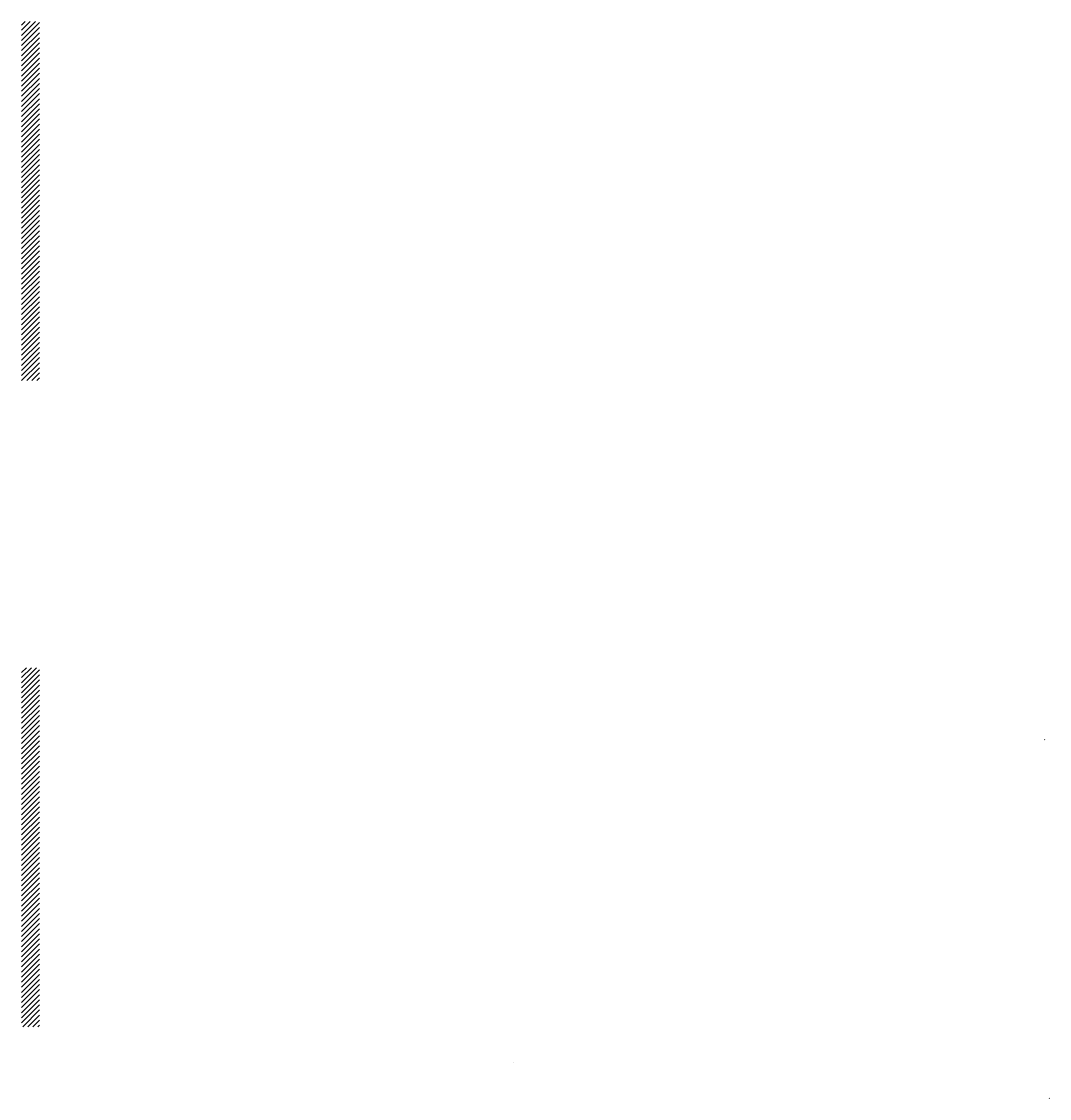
# Model space of a CAD drawing. Extents: x 1248 to 1356, y -443 to -224.
# Drawn here: x 1345.49 to 1351.22, y -442.62 to -436.62 of the extents above; entities that cross this region are included whole.
import ezdxf

# ---------------------------------------------------------------- set-up
doc = ezdxf.new("R2010")
doc.units = 0
doc.layers.add('Level 1', color=7, linetype='Continuous')

msp = doc.modelspace()

# ---------------------------------------------------------------- linework, layer by layer
at = {"layer": 'Level 1'}
for p, q in [((1345.5705, -436.624), (1345.4933, -436.7012)), ((1345.5422, -436.624), (1345.4933, -436.6729)), ((1345.514, -436.624), (1345.4933, -436.6447)), ((1345.5933, -436.6295), (1345.4933, -436.7295)), ((1345.5933, -436.6578), (1345.4933, -436.7578)), ((1345.5933, -436.6861), (1345.4933, -436.7861)), ((1345.5933, -436.7144), (1345.4933, -436.8144)), ((1345.5933, -436.7427), (1345.4933, -436.8427)), ((1345.5933, -436.7709), (1345.4933, -436.8709)), ((1345.5933, -436.7992), (1345.4933, -436.8992)), ((1345.5933, -436.8275), (1345.4933, -436.9275)), ((1345.5933, -436.8558), (1345.4933, -436.9558)), ((1345.5933, -436.8841), (1345.4933, -436.9841)), ((1345.5933, -436.9124), (1345.4933, -437.0124)), ((1345.5933, -436.9406), (1345.4933, -437.0406)), ((1345.5933, -436.9689), (1345.4933, -437.0689)), ((1345.5933, -436.9972), (1345.4933, -437.0972)), ((1345.5933, -437.0255), (1345.4933, -437.1255)), ((1345.5933, -437.0538), (1345.4933, -437.1538)), ((1345.5933, -437.0821), (1345.4933, -437.1821)), ((1345.5933, -437.1103), (1345.4933, -437.2103)), ((1345.5933, -437.1386), (1345.4933, -437.2386)), ((1345.5933, -437.1669), (1345.4933, -437.2669)), ((1345.5933, -437.1952), (1345.4933, -437.2952)), ((1345.5933, -437.2235), (1345.4933, -437.3235)), ((1345.5933, -437.2518), (1345.4933, -437.3518)), ((1345.5933, -437.2801), (1345.4933, -437.3801)), ((1345.5933, -437.3083), (1345.4933, -437.4083)), ((1345.5933, -437.3366), (1345.4933, -437.4366)), ((1345.5933, -437.3649), (1345.4933, -437.4649)), ((1345.5933, -437.3932), (1345.4933, -437.4932)), ((1345.5933, -437.4215), (1345.4933, -437.5215)), ((1345.5933, -437.4498), (1345.4933, -437.5498)), ((1345.5933, -437.478), (1345.4933, -437.578)), ((1345.5933, -437.5063), (1345.4933, -437.6063)), ((1345.5933, -437.5346), (1345.4933, -437.6346)), ((1345.5933, -437.5629), (1345.4933, -437.6629)), ((1345.5933, -437.5912), (1345.4933, -437.6912)), ((1345.5933, -437.6195), (1345.4933, -437.7195)), ((1345.5933, -437.6477), (1345.4933, -437.7477)), ((1345.5933, -437.676), (1345.4933, -437.776)), ((1345.5933, -437.7043), (1345.4933, -437.8043)), ((1345.5933, -437.7326), (1345.4933, -437.8326)), ((1345.5933, -437.7609), (1345.4933, -437.8609)), ((1345.5933, -437.7892), (1345.4933, -437.8892)), ((1345.5933, -437.8175), (1345.4933, -437.9175)), ((1345.5933, -437.8457), (1345.4933, -437.9457)), ((1345.5933, -437.874), (1345.4933, -437.974)), ((1345.5933, -437.9023), (1345.4933, -438.0023)), ((1345.5933, -437.9306), (1345.4933, -438.0306)), ((1345.5933, -437.9589), (1345.4933, -438.0589)), ((1345.5933, -437.9872), (1345.4933, -438.0872)), ((1345.5933, -438.0154), (1345.4933, -438.1154)), ((1345.5933, -438.0437), (1345.4933, -438.1437)), ((1345.5933, -438.072), (1345.4933, -438.172)), ((1345.5933, -438.1003), (1345.4933, -438.2003)), ((1345.5933, -438.1286), (1345.4933, -438.2286)), ((1345.5933, -438.1569), (1345.4933, -438.2569)), ((1345.5933, -438.1852), (1345.4933, -438.2852)), ((1345.5933, -438.2134), (1345.4933, -438.3134)), ((1345.5933, -438.2417), (1345.4933, -438.3417)), ((1345.5933, -438.27), (1345.4933, -438.37)), ((1345.5933, -438.2983), (1345.4933, -438.3983)), ((1345.5933, -438.3266), (1345.4933, -438.4266)), ((1345.5933, -438.3549), (1345.4933, -438.4549)), ((1345.5933, -438.3831), (1345.4933, -438.4831)), ((1345.5933, -438.4114), (1345.4933, -438.5114)), ((1345.5933, -438.4397), (1345.4933, -438.5397)), ((1345.5933, -438.468), (1345.4933, -438.568)), ((1345.5933, -438.4963), (1345.4933, -438.5963)), ((1345.5933, -438.5246), (1345.4939, -438.624)), ((1345.5933, -438.5528), (1345.5221, -438.624)), ((1345.5933, -438.5811), (1345.5504, -438.624)), ((1345.5933, -438.6094), (1345.5787, -438.624)), ((1345.5768, -440.224), (1345.4933, -440.3075)), ((1345.5485, -440.224), (1345.4933, -440.2792)), ((1345.5202, -440.224), (1345.4933, -440.2509)), ((1345.5933, -440.2358), (1345.4933, -440.3358)), ((1345.5933, -440.2641), (1345.4933, -440.3641)), ((1345.5933, -440.2923), (1345.4933, -440.3923)), ((1345.5933, -440.3206), (1345.4933, -440.4206)), ((1345.5933, -440.3489), (1345.4933, -440.4489)), ((1345.5933, -440.3772), (1345.4933, -440.4772)), ((1345.5933, -440.4055), (1345.4933, -440.5055)), ((1345.5933, -440.4338), (1345.4933, -440.5338)), ((1345.5933, -440.462), (1345.4933, -440.562)), ((1345.5933, -440.4903), (1345.4933, -440.5903)), ((1345.5933, -440.5186), (1345.4933, -440.6186)), ((1345.5933, -440.5469), (1345.4933, -440.6469)), ((1345.5933, -440.5752), (1345.4933, -440.6752)), ((1345.5933, -440.6035), (1345.4933, -440.7035)), ((1345.5933, -440.6317), (1345.4933, -440.7317)), ((1351.1953, -440.624), (1351.1941, -440.6251)), ((1345.5933, -440.66), (1345.4933, -440.76)), ((1345.5933, -440.6883), (1345.4933, -440.7883)), ((1345.5933, -440.7166), (1345.4933, -440.8166)), ((1345.5933, -440.7449), (1345.4933, -440.8449)), ((1345.5933, -440.7732), (1345.4933, -440.8732)), ((1345.5933, -440.8015), (1345.4933, -440.9015)), ((1345.5933, -440.8297), (1345.4933, -440.9297)), ((1345.5933, -440.858), (1345.4933, -440.958)), ((1345.5933, -440.8863), (1345.4933, -440.9863)), ((1345.5933, -440.9146), (1345.4933, -441.0146)), ((1345.5933, -440.9429), (1345.4933, -441.0429)), ((1345.5933, -440.9712), (1345.4933, -441.0712)), ((1345.5933, -440.9994), (1345.4933, -441.0994)), ((1345.5933, -441.0277), (1345.4933, -441.1277)), ((1345.5933, -441.056), (1345.4933, -441.156)), ((1345.5933, -441.0843), (1345.4933, -441.1843)), ((1345.5933, -441.1126), (1345.4933, -441.2126)), ((1345.5933, -441.1409), (1345.4933, -441.2409)), ((1345.5933, -441.1691), (1345.4933, -441.2691)), ((1345.5933, -441.1974), (1345.4933, -441.2974)), ((1345.5933, -441.2257), (1345.4933, -441.3257)), ((1345.5933, -441.254), (1345.4933, -441.354)), ((1345.5933, -441.2823), (1345.4933, -441.3823)), ((1345.5933, -441.3106), (1345.4933, -441.4106)), ((1345.5933, -441.3389), (1345.4933, -441.4389)), ((1345.5933, -441.3671), (1345.4933, -441.4671)), ((1345.5933, -441.3954), (1345.4933, -441.4954)), ((1345.5933, -441.4237), (1345.4933, -441.5237)), ((1345.5933, -441.452), (1345.4933, -441.552)), ((1345.5933, -441.4803), (1345.4933, -441.5803)), ((1345.5933, -441.5086), (1345.4933, -441.6086)), ((1345.5933, -441.5368), (1345.4933, -441.6368)), ((1345.5933, -441.5651), (1345.4933, -441.6651)), ((1345.5933, -441.5934), (1345.4933, -441.6934)), ((1345.5933, -441.6217), (1345.4933, -441.7217)), ((1345.5933, -441.65), (1345.4933, -441.75)), ((1345.5933, -441.6783), (1345.4933, -441.7783)), ((1345.5933, -441.7066), (1345.4933, -441.8066)), ((1345.5933, -441.7348), (1345.4933, -441.8348)), ((1345.5933, -441.7631), (1345.4933, -441.8631)), ((1345.5933, -441.7914), (1345.4933, -441.8914)), ((1345.5933, -441.8197), (1345.4933, -441.9197)), ((1345.5933, -441.848), (1345.4933, -441.948)), ((1345.5933, -441.8763), (1345.4933, -441.9763)), ((1345.5933, -441.9045), (1345.4933, -442.0045)), ((1345.5933, -441.9328), (1345.4933, -442.0328)), ((1345.5933, -441.9611), (1345.4933, -442.0611)), ((1345.5933, -441.9894), (1345.4933, -442.0894)), ((1345.5933, -442.0177), (1345.4933, -442.1177)), ((1345.5933, -442.046), (1345.4933, -442.146)), ((1345.5933, -442.0742), (1345.4933, -442.1742)), ((1345.5933, -442.1025), (1345.4933, -442.2025)), ((1345.5933, -442.1308), (1345.5001, -442.224)), ((1345.5933, -442.1591), (1345.5284, -442.224)), ((1345.5933, -442.1874), (1345.5567, -442.224)), ((1345.5933, -442.2157), (1345.585, -442.224)), ((1348.2357, -442.424), (1348.2352, -442.4244)), ((1351.222, -442.6227), (1351.2207, -442.624))]:
    msp.add_line(p, q, dxfattribs=at)

doc.saveas('drawing.dxf')
